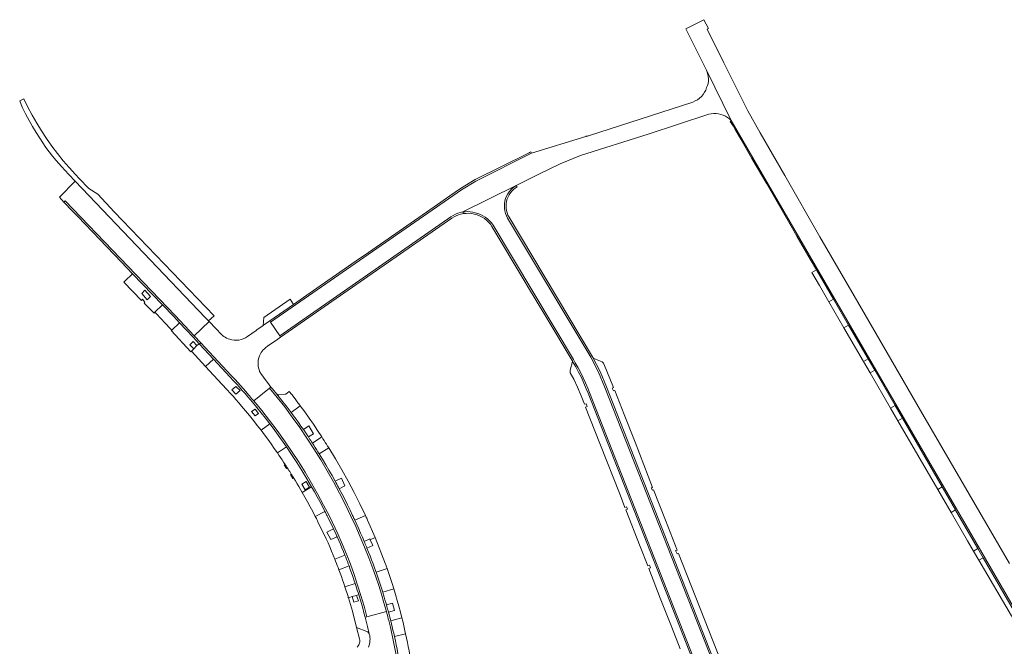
# Model space of a CAD drawing. Header units: metres. Extents: x 166325 to 190320, y 381923 to 404576.
# Tile 659 of 1056: x 170403 to 170672, y 401465 to 401636. Entities that reach past the tile are written whole.
import ezdxf

# ---------------------------------------------------------------- set-up
doc = ezdxf.new("R2010")
doc.units = ezdxf.units.M
for name, color, linetype, lineweight in [('B-WE-VH-VERHARDING_ASFALT-GV', 8, 'Continuous', 18), ('B-WE-VH-VERHARDING_BETONSTRAATSTEEN-GV', 8, 'Continuous', 18), ('B-WE-VH-VERHARDING_STRAATBAKSTEEN-GV', 8, 'Continuous', 18)]:
    doc.layers.add(name, color=color, linetype=linetype, lineweight=lineweight)

msp = doc.modelspace()

# ---------------------------------------------------------------- linework, layer by layer
at = {"layer": 'B-WE-VH-VERHARDING_ASFALT-GV', "flags": 128}
for points in [[(170673.415, 401487.484), (170649.011, 401529.361), (170640.935, 401543.344), (170630.869, 401560.709), (170621.505, 401576.765), (170611.912, 401593.529), (170605.144, 401605.225), (170601.768, 401611.285), (170595.236, 401624.39), (170590.635, 401633.562), (170591.004, 401633.76), (170589.79, 401636.17), (170584.881, 401633.72), (170590.484, 401622.385), (170597.276, 401608.587), (170598.892, 401605.804), (170685.611, 401456.371)], [(170595.744, 401451.548), (170562.713, 401535.62), (170560.962, 401539.759), (170558.877, 401543.876), (170536.079, 401581.95), (170535.76, 401582.565), (170535.509, 401583.21), (170535.328, 401583.879), (170535.22, 401584.563), (170535.185, 401585.254), (170535.224, 401585.946), (170535.337, 401586.629), (170535.523, 401587.296), (170535.778, 401587.94), (170536.101, 401588.553), (170536.488, 401589.127), (170536.933, 401589.658), (170537.433, 401590.137), (170538.456, 401590.857), (170523.785, 401583.594), (170524.477, 401583.675), (170525.173, 401583.695), (170525.868, 401583.654), (170526.557, 401583.551), (170527.234, 401583.389), (170527.955, 401583.168), (170528.654, 401582.884), (170529.325, 401582.54), (170529.963, 401582.138), (170530.563, 401581.682), (170531.12, 401581.174), (170531.631, 401580.62), (170532.091, 401580.022), (170554.097, 401543.217), (170554.601, 401542.375), (170555.366, 401541.024), (170556.092, 401539.651), (170556.778, 401538.258), (170557.424, 401536.846), (170558.029, 401535.416), (170558.49, 401534.241), (170591.266, 401450.733)]]:
    msp.add_lwpolyline(points, dxfattribs=at)
msp.add_lwpolyline([(170574.487, 401604.909), (170591.157, 401610.333), (170591.811, 401610.456), (170592.473, 401610.51), (170593.138, 401610.497), (170593.798, 401610.415), (170594.446, 401610.266), (170595.076, 401610.05), (170595.679, 401609.772), (170596.251, 401609.432), (170596.786, 401609.036), (170597.276, 401608.587), (170590.484, 401622.385), (170590.714, 401621.813), (170590.882, 401621.219), (170590.987, 401620.612), (170591.026, 401619.996), (170591, 401619.38), (170590.908, 401618.77), (170590.753, 401618.173), (170590.535, 401617.596), (170590.274, 401616.941), (170589.943, 401616.318), (170589.544, 401615.736), (170589.084, 401615.202), (170588.568, 401614.722), (170588.001, 401614.302), (170587.392, 401613.947), (170586.747, 401613.661), (170558.23, 401604.412), (170558.072, 401604.376), (170557.913, 401604.344), (170557.754, 401604.316), (170557.594, 401604.291), (170557.433, 401604.271), (170542.619, 401599.675), (170527.36, 401592.041), (170523.433, 401589.688), (170471.2, 401553.44), (170473.709, 401549.703), (170520.554, 401582.292), (170521.15, 401582.662), (170521.776, 401582.98), (170522.427, 401583.242), (170523.099, 401583.447), (170523.785, 401583.594), (170538.456, 401590.857), (170544.817, 401594.05), (170550.423, 401596.745), (170556.058, 401599)], close=True, dxfattribs=at)
at = {"layer": 'B-WE-VH-VERHARDING_BETONSTRAATSTEEN-GV', "flags": 128}
for points in [[(170685.611, 401456.371), (170598.892, 401605.804), (170597.276, 401608.587), (170596.941, 401608.285), (170597.261, 401607.935), (170597.553, 401607.562), (170597.814, 401607.166), (170598.044, 401606.752), (170598.24, 401606.32), (170599.874, 401603.502), (170602.939, 401598.216), (170606.959, 401591.281), (170613.686, 401579.679), (170615.25, 401576.981), (170618.893, 401570.698), (170620.589, 401567.774), (170625.246, 401559.74), (170629.346, 401552.669), (170634.708, 401543.42), (170636.516, 401540.302), (170642.117, 401530.641), (170644.088, 401527.241), (170654.997, 401508.426), (170658.637, 401502.147), (170658.659, 401502.11), (170664.775, 401491.56), (170666.233, 401489.046), (170679.176, 401466.722)], [(170596.066, 401451.959), (170563.13, 401535.79), (170561.37, 401539.95), (170559.395, 401543.804), (170559.31, 401543.97), (170536.462, 401582.187), (170536.164, 401582.765), (170535.93, 401583.372), (170535.763, 401584), (170535.664, 401584.643), (170535.635, 401585.292), (170535.677, 401585.941), (170535.788, 401586.582), (170535.958, 401587.181), (170536.19, 401587.759), (170536.48, 401588.31), (170536.825, 401588.828), (170537.222, 401589.307), (170537.666, 401589.743), (170538.153, 401590.131), (170538.678, 401590.466), (170538.456, 401590.857), (170537.433, 401590.137), (170536.933, 401589.658), (170536.488, 401589.127), (170536.101, 401588.553), (170535.778, 401587.94), (170535.523, 401587.296), (170535.337, 401586.629), (170535.224, 401585.946), (170535.185, 401585.254), (170535.22, 401584.563), (170535.328, 401583.879), (170535.509, 401583.21), (170535.76, 401582.565), (170536.079, 401581.95), (170558.877, 401543.876), (170560.962, 401539.759), (170562.713, 401535.62), (170595.744, 401451.548)], [(170591.266, 401450.733), (170558.49, 401534.241), (170558.029, 401535.416), (170557.424, 401536.846), (170556.778, 401538.258), (170556.092, 401539.651), (170555.366, 401541.024), (170554.601, 401542.375), (170554.097, 401543.217), (170532.091, 401580.022), (170531.631, 401580.62), (170531.12, 401581.174), (170530.563, 401581.682), (170529.963, 401582.138), (170529.325, 401582.54), (170528.654, 401582.884), (170527.955, 401583.168), (170527.234, 401583.389), (170526.557, 401583.551), (170525.868, 401583.654), (170525.173, 401583.695), (170524.477, 401583.675), (170523.785, 401583.594), (170523.97, 401583.143), (170524.721, 401583.225), (170525.476, 401583.235), (170526.228, 401583.172), (170526.971, 401583.037), (170527.697, 401582.831), (170528.4, 401582.556), (170529.074, 401582.214), (170529.711, 401581.81), (170530.307, 401581.345), (170530.855, 401580.826), (170531.35, 401580.257), (170531.789, 401579.642), (170540.894, 401564.414), (170541.542, 401563.33), (170546.242, 401555.47), (170546.811, 401554.518), (170553.71, 401542.98), (170553.787, 401542.854), (170553.863, 401542.729), (170554.703, 401541.287), (170555.498, 401539.82), (170556.246, 401538.328), (170556.947, 401536.814), (170557.6, 401535.278), (170558.069, 401534.082), (170589.373, 401454.322)], [(170589.373, 401454.322), (170558.069, 401534.082), (170557.6, 401535.278), (170556.947, 401536.814), (170556.246, 401538.328), (170555.498, 401539.82), (170554.703, 401541.287), (170553.863, 401542.729), (170553.191, 401540.377), (170553.159, 401540.225), (170553.146, 401540.07), (170553.152, 401539.915), (170553.176, 401539.762), (170553.219, 401539.613), (170554.166, 401537.864), (170555.18, 401535.708), (170556.202, 401533.291), (170557.075, 401531.074), (170557.598, 401531.178), (170557.852, 401530.398), (170557.394, 401530.264), (170561.318, 401520.295), (170566.836, 401506.218), (170568.186, 401502.787), (170568.644, 401502.982), (170568.835, 401502.303), (170568.436, 401502.154), (170572.383, 401492.124), (170574.442, 401486.811), (170574.883, 401487.015), (170575.164, 401486.278), (170574.725, 401486.081), (170577.843, 401478.037), (170580.525, 401471.189), (170580.875, 401470.296), (170583.3, 401464.105)], [(170505.826, 401464.057), (170505.591, 401465.217), (170505.347, 401466.376), (170505.094, 401467.533), (170504.899, 401468.397), (170504.7, 401469.259), (170504.495, 401470.121), (170504.286, 401470.981), (170504.072, 401471.84), (170503.468, 401474.155), (170503.457, 401474.197), (170503.35, 401474.59), (170503.243, 401474.982), (170503.135, 401475.374), (170503.025, 401475.766), (170502.915, 401476.158), (170502.715, 401476.858), (170502.511, 401477.558), (170502.304, 401478.256), (170502.094, 401478.954), (170501.881, 401479.65), (170501.54, 401480.744), (170501.19, 401481.836), (170500.832, 401482.925), (170500.466, 401484.011), (170500.091, 401485.094), (170500.006, 401485.338), (170499.92, 401485.581), (170499.834, 401485.824), (170499.747, 401486.067), (170499.66, 401486.31), (170499.256, 401487.39), (170498.846, 401488.467), (170498.429, 401489.542), (170498.005, 401490.614), (170497.574, 401491.683), (170497.428, 401492.042), (170497.281, 401492.4), (170497.133, 401492.758), (170496.984, 401493.116), (170496.835, 401493.473), (170496.341, 401494.646), (170495.838, 401495.815), (170495.325, 401496.981), (170494.804, 401498.142), (170494.273, 401499.299), (170494.15, 401499.565), (170494.027, 401499.831), (170493.903, 401500.097), (170493.779, 401500.362), (170493.654, 401500.627), (170492.952, 401502.101), (170492.236, 401503.569), (170491.505, 401505.029), (170490.76, 401506.482), (170490, 401507.927), (170489.778, 401508.344), (170489.554, 401508.761), (170489.329, 401509.177), (170489.103, 401509.592), (170488.876, 401510.007), (170488.037, 401511.514), (170487.182, 401513.012), (170486.312, 401514.502), (170485.427, 401515.982), (170484.526, 401517.453), (170484.155, 401518.05), (170483.781, 401518.645), (170483.405, 401519.238), (170483.026, 401519.83), (170482.644, 401520.42), (170482.425, 401520.757), (170482.204, 401521.094), (170481.983, 401521.43), (170481.762, 401521.766), (170481.539, 401522.101), (170481.269, 401522.505), (170480.997, 401522.908), (170480.724, 401523.31), (170480.451, 401523.712), (170480.176, 401524.113), (170479.522, 401525.058), (170478.861, 401525.997), (170478.194, 401526.933), (170477.52, 401527.863), (170476.84, 401528.789), (170476.565, 401529.16), (170476.288, 401529.529), (170476.011, 401529.899), (170475.733, 401530.267), (170475.454, 401530.635), (170474.585, 401531.704), (170472.876, 401533.805), (170471.693, 401535.26), (170471.308, 401535.699), (170470.946, 401535.413), (170475.066, 401530.32), (170477.159, 401527.51), (170479.192, 401524.656), (170481.165, 401521.76), (170483.075, 401518.823), (170484.924, 401515.846), (170486.709, 401512.831), (170488.43, 401509.779), (170490.087, 401506.691), (170491.677, 401503.569), (170493.202, 401500.414), (170494.497, 401497.601), (170495.744, 401494.766), (170496.942, 401491.91), (170498.091, 401489.034), (170499.19, 401486.139), (170500.007, 401483.802), (170500.787, 401481.453), (170501.53, 401479.091), (170502.234, 401476.718), (170502.901, 401474.334), (170503.033, 401473.846), (170503.163, 401473.357), (170503.291, 401472.868), (170503.418, 401472.379), (170503.543, 401471.889), (170503.634, 401471.529), (170503.723, 401471.169), (170503.813, 401470.808), (170503.901, 401470.448), (170503.989, 401470.087), (170505.778, 401461.64)], [(170505.778, 401461.64), (170503.989, 401470.087), (170503.901, 401470.448), (170503.813, 401470.808), (170503.723, 401471.169), (170503.634, 401471.529), (170503.543, 401471.889), (170503.418, 401472.379), (170503.291, 401472.868), (170503.163, 401473.357), (170503.033, 401473.846), (170502.901, 401474.334), (170497.566, 401472.918), (170497.082, 401472.789), (170497.173, 401472.436), (170497.263, 401472.083), (170497.54, 401470.97), (170497.712, 401470.28), (170498.224, 401468.22), (170498.225, 401468.218), (170498.23, 401468.198), (170498.291, 401467.95), (170498.341, 401467.7), (170498.378, 401467.448), (170498.405, 401467.194), (170498.419, 401466.939), (170498.406, 401466.341), (170498.329, 401465.747), (170498.187, 401465.165), (170497.983, 401464.603)]]:
    msp.add_lwpolyline(points, dxfattribs=at)
for points in [[(170542.619, 401599.675), (170542.422, 401600.019), (170542.258, 401599.928), (170542.092, 401599.842), (170541.923, 401599.76), (170541.753, 401599.682), (170541.58, 401599.61), (170527.23, 401592.47), (170523.21, 401590.06), (170520.298, 401588.039), (170515.928, 401585.007), (170497.997, 401572.563), (170494.672, 401570.256), (170484.803, 401563.407), (170477.503, 401558.341), (170470.959, 401553.8), (170471.2, 401553.44), (170523.433, 401589.688), (170527.36, 401592.041)], [(170417.723, 401592.018), (170413.424, 401587.624), (170414.659, 401586.321), (170415.005, 401586.651), (170445.073, 401555.334), (170450.336, 401549.697), (170454.415, 401553.619), (170454.249, 401553.792), (170453.295, 401554.784), (170417.74, 401591.999)], [(170414.659, 401586.321), (170417.04, 401583.81), (170418.447, 401582.345), (170430.385, 401569.91), (170433.463, 401566.704), (170441.64, 401558.187), (170444.71, 401554.99), (170446.272, 401553.317), (170450.001, 401549.323), (170451.625, 401547.584), (170451.716, 401547.487), (170452.092, 401547.817), (170450.336, 401549.697), (170445.073, 401555.334), (170415.005, 401586.651)], [(170520.833, 401581.911), (170521.413, 401582.264), (170522.021, 401582.566), (170522.653, 401582.814), (170523.305, 401583.007), (170523.97, 401583.143), (170523.785, 401583.594), (170523.099, 401583.447), (170522.427, 401583.242), (170521.776, 401582.98), (170521.15, 401582.662), (170520.554, 401582.292), (170473.709, 401549.703), (170473.937, 401549.363)], [(170477.503, 401558.341), (170476.545, 401559.721), (170469.34, 401554.708), (170469.142, 401552.539), (170469.311, 401552.656), (170470.959, 401553.8)], [(170469.87, 401546.515), (170470.366, 401546.864), (170472.375, 401548.275), (170472.808, 401548.579), (170473.937, 401549.363), (170473.709, 401549.703), (170471.2, 401553.44), (170470.959, 401553.8), (170469.311, 401552.656), (170469.142, 401552.539), (170467.456, 401551.368), (170467.245, 401551.218), (170464.867, 401549.52), (170464.326, 401549.187), (170463.751, 401548.918), (170463.149, 401548.716), (170462.528, 401548.584), (170461.896, 401548.524), (170461.261, 401548.536), (170460.632, 401548.621), (170460.016, 401548.776), (170459.594, 401548.928), (170459.185, 401549.113), (170458.792, 401549.331), (170458.418, 401549.579), (170458.066, 401549.857), (170458.004, 401549.911), (170457.943, 401549.966), (170457.883, 401550.022), (170457.823, 401550.079), (170457.764, 401550.136), (170456.186, 401551.777), (170454.415, 401553.619), (170450.336, 401549.697), (170452.092, 401547.817), (170460.434, 401538.883), (170461.471, 401537.773), (170462.22, 401536.957), (170462.964, 401536.136), (170463.702, 401535.31), (170464.434, 401534.478), (170465.161, 401533.642), (170465.448, 401533.308), (170465.735, 401532.974), (170466.02, 401532.638), (170466.305, 401532.302), (170466.588, 401531.965), (170470.946, 401535.413), (170471.308, 401535.699), (170470.352, 401536.977), (170470.073, 401537.349), (170470.029, 401537.408), (170469.291, 401538.393), (170468.51, 401539.436), (170468.43, 401539.58), (170468.353, 401539.727), (170468.282, 401539.876), (170468.214, 401540.026), (170468.151, 401540.179), (170467.963, 401540.747), (170467.838, 401541.331), (170467.777, 401541.926), (170467.781, 401542.524), (170467.85, 401543.118), (170467.982, 401543.701), (170468.178, 401544.266), (170468.433, 401544.807), (170468.662, 401545.194), (170468.923, 401545.56), (170469.212, 401545.904), (170469.528, 401546.223)], [(170461.471, 401537.773), (170460.434, 401538.883), (170452.092, 401547.817), (170451.716, 401547.487), (170455.582, 401543.347), (170460.07, 401538.54), (170461.101, 401537.436), (170461.897, 401536.569), (170462.686, 401535.696), (170463.469, 401534.818), (170464.246, 401533.934), (170465.016, 401533.044), (170466.24, 401531.602), (170467.446, 401530.146), (170468.636, 401528.676), (170469.808, 401527.192), (170470.962, 401525.694), (170471.899, 401524.452), (170472.823, 401523.2), (170473.736, 401521.94), (170474.635, 401520.67), (170475.522, 401519.392), (170476.975, 401517.241), (170478.393, 401515.067), (170479.776, 401512.871), (170481.123, 401510.652), (170482.433, 401508.411), (170483.186, 401507.084), (170483.927, 401505.749), (170484.655, 401504.408), (170485.371, 401503.059), (170486.073, 401501.704), (170486.228, 401501.4), (170486.383, 401501.096), (170486.537, 401500.792), (170486.69, 401500.487), (170486.843, 401500.182), (170488.414, 401496.917), (170489.142, 401495.405), (170489.29, 401495.074), (170489.437, 401494.743), (170489.87, 401493.756), (170490.295, 401492.766), (170490.713, 401491.772), (170491.123, 401490.776), (170491.526, 401489.776), (170491.761, 401489.184), (170491.992, 401488.592), (170492.221, 401487.998), (170492.447, 401487.403), (170492.67, 401486.807), (170493.019, 401485.861), (170493.361, 401484.913), (170493.696, 401483.963), (170494.024, 401483.01), (170494.346, 401482.055), (170494.549, 401481.44), (170494.749, 401480.824), (170494.946, 401480.208), (170495.141, 401479.59), (170495.333, 401478.972), (170495.705, 401477.742), (170496.066, 401476.508), (170496.416, 401475.272), (170496.755, 401474.032), (170497.082, 401472.789), (170497.566, 401472.918), (170496.781, 401475.824), (170495.935, 401478.712), (170495.028, 401481.582), (170494.061, 401484.432), (170493.034, 401487.261), (170491.948, 401490.068), (170490.802, 401492.852), (170489.598, 401495.61), (170487.294, 401500.399), (170485.725, 401503.46), (170484.092, 401506.487), (170482.393, 401509.479), (170480.632, 401512.433), (170478.807, 401515.349), (170476.92, 401518.225), (170474.972, 401521.06), (170472.964, 401523.853), (170470.897, 401526.602), (170468.771, 401529.307), (170466.588, 401531.965), (170466.305, 401532.302), (170466.02, 401532.638), (170465.735, 401532.974), (170465.448, 401533.308), (170465.161, 401533.642), (170464.434, 401534.478), (170463.702, 401535.31), (170462.964, 401536.136), (170462.22, 401536.957)], [(170475.066, 401530.32), (170470.946, 401535.413), (170466.588, 401531.965), (170468.771, 401529.307), (170470.897, 401526.602), (170472.964, 401523.853), (170474.972, 401521.06), (170476.92, 401518.225), (170478.807, 401515.349), (170480.632, 401512.433), (170482.393, 401509.479), (170484.092, 401506.487), (170485.725, 401503.46), (170487.294, 401500.399), (170489.598, 401495.61), (170490.802, 401492.852), (170491.948, 401490.068), (170493.034, 401487.261), (170494.061, 401484.432), (170495.028, 401481.582), (170495.935, 401478.712), (170496.781, 401475.824), (170497.566, 401472.918), (170502.901, 401474.334), (170502.234, 401476.718), (170501.53, 401479.091), (170500.787, 401481.453), (170500.007, 401483.802), (170499.19, 401486.139), (170498.091, 401489.034), (170496.942, 401491.91), (170495.744, 401494.766), (170494.497, 401497.601), (170493.202, 401500.414), (170491.677, 401503.569), (170490.087, 401506.691), (170488.43, 401509.779), (170486.709, 401512.831), (170484.924, 401515.846), (170483.075, 401518.823), (170481.165, 401521.76), (170479.192, 401524.656), (170477.159, 401527.51)]]:
    msp.add_lwpolyline(points, close=True, dxfattribs=at)
at = {"layer": 'B-WE-VH-VERHARDING_STRAATBAKSTEEN-GV', "flags": 128}
for points in [[(170428.44, 401583.64), (170423.893, 401588.452), (170421.48, 401590.01), (170418.821, 401592.779), (170417.779, 401593.864), (170416.085, 401595.72), (170414.451, 401597.628), (170412.878, 401599.586), (170411.367, 401601.594), (170409.921, 401603.648), (170408.54, 401605.747), (170407.226, 401607.888), (170405.981, 401610.07), (170404.804, 401612.29), (170403.699, 401614.546), (170402.553, 401613.958), (170402.985, 401612.981), (170403.339, 401612.061), (170403.401, 401611.9), (170404.25, 401610.222), (170405.141, 401608.567), (170406.073, 401606.934), (170407.046, 401605.325), (170408.06, 401603.742), (170408.874, 401602.469), (170409.73, 401601.224), (170410.626, 401600.008), (170411.563, 401598.823), (170412.538, 401597.669), (170414.018, 401596.056), (170416.036, 401593.856), (170417.723, 401592.018), (170417.74, 401591.999), (170453.295, 401554.784), (170454.249, 401553.792), (170455.759, 401555.221)], [(170433.463, 401566.704), (170431.355, 401564.68), (170431.015, 401564.373), (170435.877, 401559.379), (170436.121, 401559.721), (170436.833, 401558.981), (170436.572, 401558.652), (170439.317, 401555.907), (170439.537, 401556.168), (170441.64, 401558.187)], [(170620.589, 401567.774), (170619.349, 401567.046), (170621.392, 401563.505), (170623.998, 401559.017), (170625.246, 401559.74)], [(170435.964, 401561.271), (170436.817, 401562.182), (170438.308, 401560.461), (170437.408, 401559.617)], [(170441.64, 401558.187), (170439.537, 401556.168), (170441.612, 401554.009), (170441.946, 401553.661), (170442.62, 401552.96), (170443.551, 401551.959), (170444.14, 401551.326), (170446.272, 401553.317), (170444.71, 401554.99)], [(170625.246, 401559.74), (170623.998, 401559.017), (170628.103, 401551.948), (170629.346, 401552.669)], [(170450.001, 401549.323), (170446.272, 401553.317), (170444.14, 401551.326), (170443.996, 401551.194), (170449.409, 401545.384), (170449.543, 401545.516), (170450.188, 401546.204), (170449.104, 401547.3), (170450.023, 401548.16), (170451.064, 401547.06), (170451.625, 401547.584)], [(170629.346, 401552.669), (170628.103, 401551.948), (170633.472, 401542.703), (170634.708, 401543.42)], [(170451.716, 401547.487), (170451.625, 401547.584), (170451.064, 401547.06), (170450.188, 401546.204), (170449.543, 401545.516), (170453.429, 401541.337), (170455.582, 401543.347)], [(170461.101, 401537.436), (170460.07, 401538.54), (170455.582, 401543.347), (170453.429, 401541.337), (170457.896, 401536.534), (170459.363, 401534.956), (170460.158, 401534.082), (170460.947, 401533.203), (170461.729, 401532.318), (170462.504, 401531.426), (170463.273, 401530.529), (170464.371, 401529.229), (170465.453, 401527.915), (170466.52, 401526.59), (170467.571, 401525.251), (170468.607, 401523.901), (170470.962, 401525.694), (170469.808, 401527.192), (170468.636, 401528.676), (170467.446, 401530.146), (170466.24, 401531.602), (170465.016, 401533.044), (170464.246, 401533.934), (170463.469, 401534.818), (170462.686, 401535.696), (170461.897, 401536.569)], [(170634.708, 401543.42), (170633.472, 401542.703), (170635.282, 401539.587), (170636.516, 401540.302)], [(170636.516, 401540.302), (170635.282, 401539.587), (170640.89, 401529.93), (170642.117, 401530.641)], [(170461.717, 401533.756), (170460.646, 401534.99), (170461.694, 401535.903), (170462.91, 401534.802)], [(170477.9, 401532.52), (170476.998, 401533.666), (170476.299, 401534.554), (170475.361, 401533.825), (170475.162, 401533.802), (170473.475, 401533.629), (170473.348, 401533.632), (170473.223, 401533.652), (170473.101, 401533.688), (170472.984, 401533.739), (170472.876, 401533.805), (170474.585, 401531.704), (170475.454, 401530.635), (170475.733, 401530.267), (170476.011, 401529.899), (170476.288, 401529.529), (170476.565, 401529.16), (170476.84, 401528.789), (170479.319, 401530.623), (170479.112, 401530.903), (170478.905, 401531.182), (170478.705, 401531.45), (170478.504, 401531.718), (170478.303, 401531.986), (170478.102, 401532.253)], [(170479.319, 401530.623), (170476.84, 401528.789), (170477.52, 401527.863), (170478.194, 401526.933), (170478.861, 401525.997), (170479.522, 401525.058), (170480.176, 401524.113), (170481.719, 401525.112), (170482.98, 401522.903), (170481.539, 401522.101), (170481.762, 401521.766), (170481.983, 401521.43), (170482.204, 401521.094), (170482.425, 401520.757), (170482.644, 401520.42), (170485.229, 401522.098), (170484.087, 401523.83), (170482.925, 401525.549), (170481.743, 401527.255), (170480.541, 401528.946)], [(170642.117, 401530.641), (170640.89, 401529.93), (170642.863, 401526.531), (170644.088, 401527.241)], [(170466.968, 401529.709), (170467.867, 401528.521), (170466.953, 401527.829), (170466.016, 401529.068)], [(170470.962, 401525.694), (170468.607, 401523.901), (170469.526, 401522.681), (170470.433, 401521.453), (170471.329, 401520.215), (170472.212, 401518.969), (170473.083, 401517.715), (170475.522, 401519.392), (170474.635, 401520.67), (170473.736, 401521.94), (170472.823, 401523.2), (170471.899, 401524.452)], [(170644.088, 401527.241), (170642.863, 401526.531), (170653.785, 401507.724), (170654.997, 401508.426)], [(170485.229, 401522.098), (170482.644, 401520.42), (170483.026, 401519.83), (170483.405, 401519.238), (170483.781, 401518.645), (170484.155, 401518.05), (170484.526, 401517.453), (170487.15, 401519.079), (170486.986, 401519.343), (170486.821, 401519.606), (170486.506, 401520.106), (170486.189, 401520.606), (170485.871, 401521.104), (170485.551, 401521.602)], [(170475.522, 401519.392), (170473.083, 401517.715), (170473.508, 401517.094), (170473.929, 401516.47), (170474.348, 401515.845), (170474.764, 401515.217), (170475.177, 401514.588), (170475.308, 401514.387), (170475.438, 401514.187), (170475.568, 401513.986), (170475.698, 401513.784), (170475.827, 401513.583), (170476.037, 401513.255), (170476.247, 401512.926), (170476.455, 401512.597), (170476.663, 401512.267), (170476.869, 401511.937), (170477.007, 401511.716), (170477.144, 401511.495), (170477.281, 401511.273), (170477.418, 401511.051), (170477.554, 401510.829), (170478.025, 401510.056), (170478.492, 401509.28), (170478.954, 401508.501), (170479.411, 401507.72), (170479.864, 401506.936), (170482.433, 401508.411), (170481.123, 401510.652), (170479.776, 401512.871), (170478.393, 401515.067), (170476.975, 401517.241)], [(170487.15, 401519.079), (170484.526, 401517.453), (170485.427, 401515.982), (170486.312, 401514.502), (170487.182, 401513.012), (170488.037, 401511.514), (170488.876, 401510.007), (170490.627, 401510.792), (170491.562, 401508.699), (170490, 401507.927), (170490.76, 401506.482), (170491.505, 401505.029), (170492.236, 401503.569), (170492.952, 401502.101), (170493.654, 401500.627), (170493.779, 401500.362), (170493.903, 401500.097), (170494.027, 401499.831), (170494.15, 401499.565), (170494.273, 401499.299), (170497.165, 401500.632), (170495.649, 401503.787), (170494.071, 401506.912), (170492.432, 401510.004), (170490.731, 401513.064), (170488.971, 401516.089)], [(170475.177, 401514.588), (170474.936, 401514.428), (170475.587, 401513.427), (170475.827, 401513.583), (170475.698, 401513.784), (170475.568, 401513.986), (170475.438, 401514.187), (170475.308, 401514.387)], [(170476.869, 401511.937), (170476.635, 401511.824), (170477.317, 401510.713), (170477.554, 401510.829), (170477.418, 401511.051), (170477.281, 401511.273), (170477.144, 401511.495), (170477.007, 401511.716)], [(170480.966, 401509.909), (170481.826, 401508.334), (170480.665, 401507.665), (170479.789, 401509.17)], [(170482.433, 401508.411), (170479.864, 401506.936), (170480.603, 401505.633), (170481.33, 401504.323), (170482.045, 401503.007), (170482.747, 401501.683), (170483.436, 401500.353), (170486.073, 401501.704), (170485.371, 401503.059), (170484.655, 401504.408), (170483.927, 401505.749), (170483.186, 401507.084)], [(170654.997, 401508.426), (170653.785, 401507.724), (170657.433, 401501.442), (170658.637, 401502.147)], [(170486.843, 401500.182), (170486.69, 401500.487), (170486.537, 401500.792), (170486.383, 401501.096), (170486.228, 401501.4), (170486.073, 401501.704), (170483.436, 401500.353), (170483.586, 401500.061), (170483.735, 401499.768), (170483.883, 401499.475), (170484.03, 401499.182), (170484.177, 401498.888), (170486.442, 401494.185), (170486.928, 401493.092), (170487.405, 401491.996), (170487.873, 401490.895), (170488.331, 401489.791), (170488.779, 401488.682), (170491.526, 401489.776), (170491.123, 401490.776), (170490.713, 401491.772), (170490.295, 401492.766), (170489.87, 401493.756), (170489.437, 401494.743), (170487.664, 401494.003), (170486.641, 401496.016), (170488.414, 401496.917)], [(170497.757, 401499.356), (170497.639, 401499.612), (170497.521, 401499.867), (170497.403, 401500.122), (170497.284, 401500.377), (170497.165, 401500.632), (170494.273, 401499.299), (170494.804, 401498.142), (170495.325, 401496.981), (170495.838, 401495.815), (170496.341, 401494.646), (170496.835, 401493.473), (170498.403, 401494.209), (170498.494, 401493.994), (170499.844, 401494.569)], [(170658.637, 401502.147), (170657.433, 401501.442), (170661.944, 401493.674), (170663.585, 401490.87), (170664.775, 401491.56), (170658.659, 401502.11)], [(170499.844, 401494.569), (170498.494, 401493.994), (170499.179, 401492.386), (170497.574, 401491.683), (170498.005, 401490.614), (170498.429, 401489.542), (170498.846, 401488.467), (170499.256, 401487.39), (170499.66, 401486.31), (170499.747, 401486.067), (170499.834, 401485.824), (170499.92, 401485.581), (170500.006, 401485.338), (170500.091, 401485.094), (170503.077, 401486.138), (170502.994, 401486.373), (170502.911, 401486.607), (170502.828, 401486.842), (170502.744, 401487.076), (170502.66, 401487.31)], [(170491.526, 401489.776), (170488.779, 401488.682), (170489.008, 401488.102), (170489.235, 401487.522), (170489.459, 401486.941), (170489.681, 401486.358), (170489.901, 401485.775), (170492.67, 401486.807), (170492.447, 401487.403), (170492.221, 401487.998), (170491.992, 401488.592), (170491.761, 401489.184)], [(170664.775, 401491.56), (170663.585, 401490.87), (170665.052, 401488.361), (170666.233, 401489.046)], [(170666.233, 401489.046), (170665.052, 401488.361), (170673.928, 401473.189), (170677.976, 401466.026), (170679.176, 401466.722)], [(170492.67, 401486.807), (170489.901, 401485.775), (170490.242, 401484.849), (170490.577, 401483.92), (170490.905, 401482.989), (170491.227, 401482.056), (170491.542, 401481.121), (170494.346, 401482.055), (170494.024, 401483.01), (170493.696, 401483.963), (170493.361, 401484.913), (170493.019, 401485.861)], [(170503.077, 401486.138), (170500.091, 401485.094), (170500.466, 401484.011), (170500.832, 401482.925), (170501.19, 401481.836), (170501.54, 401480.744), (170501.881, 401479.65), (170504.908, 401480.584), (170504.558, 401481.7), (170504.2, 401482.814), (170503.834, 401483.924), (170503.459, 401485.033)], [(170494.346, 401482.055), (170491.542, 401481.121), (170491.719, 401480.584), (170491.894, 401480.047), (170492.067, 401479.509), (170492.238, 401478.97), (170492.406, 401478.43), (170492.473, 401478.201), (170492.494, 401478.129), (170493.495, 401478.422), (170494.714, 401478.776), (170495.333, 401478.972), (170495.141, 401479.59), (170494.946, 401480.208), (170494.749, 401480.824), (170494.549, 401481.44)], [(170495.333, 401478.972), (170494.714, 401478.776), (170495.228, 401477.255), (170494.032, 401476.868), (170493.495, 401478.422), (170492.494, 401478.129), (170493.579, 401474.427), (170494.764, 401469.942), (170497.584, 401468.869), (170497.684, 401468.819), (170497.778, 401468.76), (170497.868, 401468.694), (170497.95, 401468.619), (170498.026, 401468.537), (170498.029, 401468.533), (170498.033, 401468.529), (170498.053, 401468.504), (170498.072, 401468.478), (170498.091, 401468.452), (170498.109, 401468.426), (170498.127, 401468.399), (170498.142, 401468.376), (170498.152, 401468.358), (170498.194, 401468.279), (170498.204, 401468.259), (170498.217, 401468.229), (170498.23, 401468.198), (170498.225, 401468.218), (170498.224, 401468.22), (170497.712, 401470.28), (170497.54, 401470.97), (170497.263, 401472.083), (170497.173, 401472.436), (170497.082, 401472.789), (170496.755, 401474.032), (170496.416, 401475.272), (170496.066, 401476.508), (170495.705, 401477.742)], [(170504.908, 401480.584), (170501.881, 401479.65), (170502.094, 401478.954), (170502.304, 401478.256), (170502.511, 401477.558), (170502.715, 401476.858), (170502.915, 401476.158), (170504.544, 401476.627), (170505.084, 401474.597), (170503.457, 401474.197), (170503.468, 401474.155), (170504.072, 401471.84), (170507.137, 401472.614), (170506.725, 401474.217), (170506.296, 401475.816), (170505.85, 401477.41), (170505.388, 401479)], [(170507.137, 401472.614), (170504.072, 401471.84), (170504.286, 401470.981), (170504.495, 401470.121), (170504.7, 401469.259), (170504.899, 401468.397), (170505.094, 401467.533), (170508.171, 401468.218), (170507.974, 401469.1), (170507.773, 401469.98), (170507.566, 401470.859), (170507.354, 401471.737)], [(170509.328, 401462.437), (170509.114, 401463.597), (170508.892, 401464.755), (170508.66, 401465.911), (170508.42, 401467.065), (170508.171, 401468.218), (170505.094, 401467.533), (170505.347, 401466.376), (170505.591, 401465.217), (170505.826, 401464.057), (170506.053, 401462.894), (170506.27, 401461.73), (170506.832, 401459.076), (170508.801, 401459.479), (170509.217, 401457.446), (170507.261, 401457.054), (170507.826, 401454.387), (170510.902, 401455.039), (170510.481, 401457.017), (170510.272, 401457.998)]]:
    msp.add_lwpolyline(points, close=True, dxfattribs=at)
for points in [[(170594.655, 401460.103), (170582.851, 401490.243), (170582.466, 401490.093), (170582.055, 401491.007), (170582.505, 401491.17), (170579.307, 401499.338), (170576.035, 401507.619), (170575.681, 401507.506), (170575.39, 401508.14), (170575.743, 401508.29), (170570.967, 401520.635), (170567.958, 401528.224), (170565.394, 401534.822), (170565.06, 401534.66), (170564.708, 401535.386), (170565.086, 401535.574), (170562.362, 401542.099), (170562.298, 401542.221), (170562.219, 401542.334), (170562.126, 401542.435), (170562.02, 401542.523), (170561.903, 401542.596), (170559.707, 401543.508), (170559.633, 401543.554), (170559.565, 401543.607), (170559.502, 401543.667), (170559.445, 401543.733), (170559.395, 401543.804), (170561.37, 401539.95), (170563.13, 401535.79), (170596.066, 401451.959)], [(170497.983, 401464.603), (170498.187, 401465.165), (170498.329, 401465.747), (170498.406, 401466.341), (170498.419, 401466.939), (170498.405, 401467.194), (170498.378, 401467.448), (170498.341, 401467.7), (170498.291, 401467.95), (170498.23, 401468.198), (170498.217, 401468.229), (170498.204, 401468.259), (170498.194, 401468.279), (170498.152, 401468.358), (170498.142, 401468.376), (170498.127, 401468.399), (170498.109, 401468.426), (170498.091, 401468.452), (170498.072, 401468.478), (170498.053, 401468.504), (170498.033, 401468.529), (170498.029, 401468.533), (170498.026, 401468.537), (170497.95, 401468.619), (170497.868, 401468.694), (170497.778, 401468.76), (170497.684, 401468.819), (170497.584, 401468.869), (170494.764, 401469.942), (170495.57, 401466.889), (170495.624, 401466.481), (170495.609, 401466.069), (170495.524, 401465.666), (170495.372, 401465.283), (170495.157, 401464.931), (170494.886, 401464.621)]]:
    msp.add_lwpolyline(points, dxfattribs=at)

doc.saveas('drawing.dxf')
